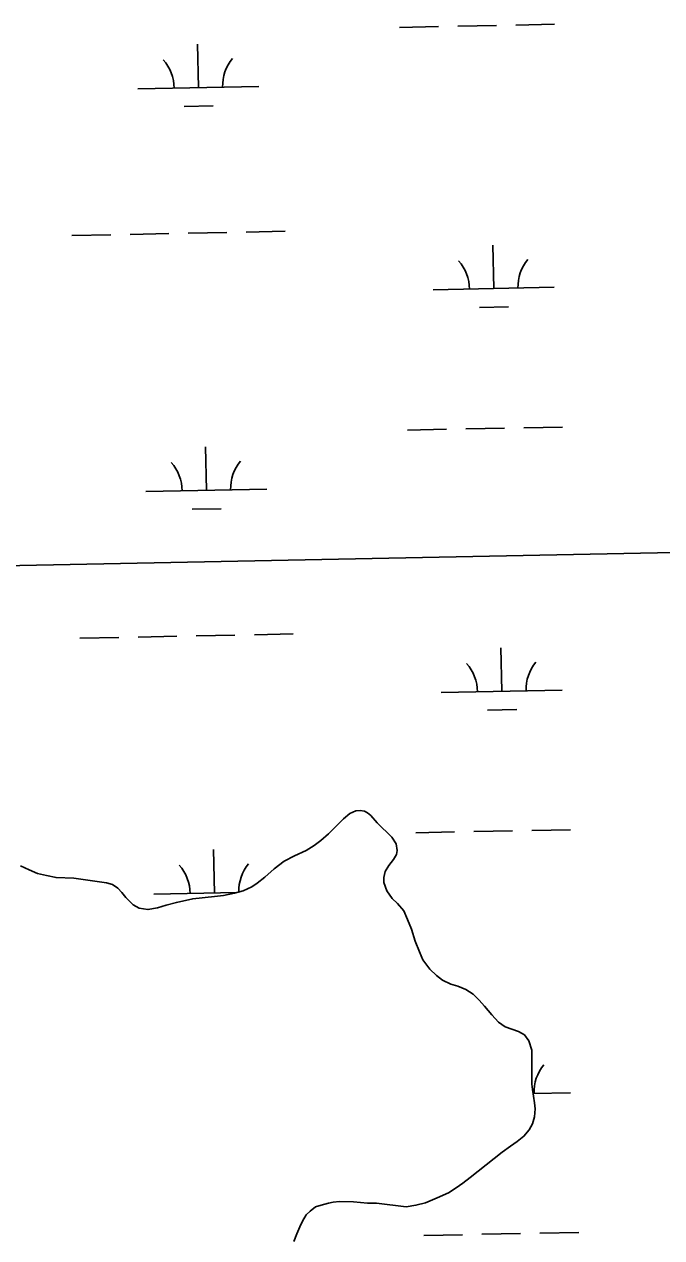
# Model space of a CAD drawing. Extents: x 3989314 to 4027622, y 243956 to 270014.
# Drawn here: x 4005715 to 4006242, y 255141 to 256143 of the extents above; entities that cross this region are included whole.
import ezdxf

# ---------------------------------------------------------------- set-up
doc = ezdxf.new("R2010")
doc.units = 0
for name, color, linetype in [('V-GRID-MAJR', 7, 'Continuous'), ('V-TOPO-SHOR', 7, 'Continuous'), ('V-WETL-SWMP', 7, 'Continuous')]:
    doc.layers.add(name, color=color, linetype=linetype)

msp = doc.modelspace()

# ---------------------------------------------------------------- linework, layer by layer
at = {"layer": 'V-GRID-MAJR'}
msp.add_spline([(3993497.6, 255455.7), (3998815.3, 255559.8), (4004133, 255664.6), (4009450.7, 255770.2), (4014768.4, 255876.5), (4020086, 255983.7), (4025403.7, 256091.6)], degree=3, dxfattribs=at)
at = {"layer": 'V-TOPO-SHOR'}
for points in [[(4005854.4, 255420.6), (4005872.4, 255422.4), (4005879.7, 255423.3), (4005888.7, 255425.1), (4005895.9, 255427), (4005903.2, 255430.5), (4005907.5, 255433.5), (4005913.8, 255438.5), (4005921.6, 255445.4), (4005929.9, 255451.6), (4005938.3, 255456.1), (4005947.9, 255460.3), (4005954.7, 255464.5), (4005960, 255468.8), (4005966.3, 255474.2), (4005978.8, 255486.7), (4005984.1, 255490.9), (4005989.1, 255493.1), (4005992.5, 255493.5), (4005996, 255492.9), (4005998.6, 255491.6), (4006001.3, 255489.2), (4006006.5, 255483.3), (4006018.7, 255471.4), (4006022.2, 255466), (4006023.2, 255460.5), (4006022.6, 255457), (4006020.1, 255453.1), (4006016.2, 255448.1), (4006013.2, 255443.1), (4006012.2, 255438.2), (4006012.2, 255433.9), (4006014.5, 255427), (4006019, 255420.9), (4006023.3, 255416.7), (4006028.6, 255410.6), (4006031.7, 255403.4), (4006034.8, 255395.4), (4006038, 255385.4), (4006041.4, 255376.6), (4006044.4, 255370.2), (4006050.1, 255362.5), (4006055.6, 255357.3), (4006060.5, 255353.3), (4006067.5, 255350.1), (4006073.1, 255348.3), (4006079.8, 255345.7), (4006085.8, 255341.7), (4006090.7, 255336.8), (4006095.1, 255331.9), (4006101.2, 255324.6), (4006106.7, 255318.7), (4006112.2, 255314.9), (4006123.2, 255310.9), (4006128.1, 255308.2), (4006131.8, 255303.1), (4006134.4, 255295.5)], [(4005854.4, 255420.6), (4005840.9, 255417.6), (4005832.5, 255415.3), (4005825.2, 255413), (4005817.3, 255411.6), (4005810.1, 255412.7), (4005805.2, 255415.6), (4005799.1, 255421.5), (4005795.7, 255425.8), (4005792.4, 255429.4), (4005788.1, 255432.2), (4005783.2, 255433.8), (4005756.2, 255437.7), (4005741.5, 255438.1), (4005733.7, 255439.7), (4005726.2, 255441.5), (4005719.2, 255444.4), (4005712.2, 255447.7)], [(4006134.4, 255295.5), (4006134.4, 255267.4), (4006134.7, 255263), (4006136.5, 255251.9), (4006137.1, 255247.1), (4006136.6, 255240.5), (4006134.9, 255234.7), (4006132.2, 255229.6), (4006127.7, 255224.4), (4006122.1, 255220.1), (4006116.6, 255216.3), (4006109.7, 255211.2), (4006083.3, 255190.4), (4006077.4, 255185.6), (4006071.9, 255181.9), (4006065.4, 255177.7), (4006056.1, 255173.5), (4006046.4, 255169.5), (4006038.6, 255167.4), (4006030.6, 255166.1), (4006006, 255169), (4005998.7, 255169), (4005992.7, 255169.7), (4005987, 255170.1), (4005975.6, 255170.6), (4005970.3, 255170), (4005966.3, 255169.2), (4005960.3, 255167.5), (4005955.8, 255166), (4005951.2, 255162.5), (4005947.9, 255159.4), (4005944.9, 255154.4), (4005942.7, 255149.6), (4005940.4, 255143.9), (4005937.9, 255137.5)]]:
    msp.add_lwpolyline(points, dxfattribs=at)
at = {"layer": 'V-WETL-SWMP'}
for p, q in [((4006025.1, 256140.3), (4006057.1, 256140.9)), ((4006073.1, 256141.2), (4006105.1, 256141.9)), ((4006121.1, 256142.2), (4006153.1, 256142.8)), ((4005859, 256090.5), (4005858.3, 256126.5)), ((4005809, 256089.5), (4005909, 256091.5)), ((4005847.3, 256074.9), (4005871.3, 256075.4)), ((4005754.6, 255968.4), (4005786.6, 255969)), ((4005802.6, 255969.3), (4005834.5, 255970)), ((4005850.5, 255970.3), (4005882.5, 255970.9)), ((4005898.5, 255971.2), (4005930.5, 255971.9)), ((4006102.8, 255924.6), (4006102.1, 255960.5)), ((4006052.8, 255923.6), (4006152.8, 255925.6)), ((4006091.1, 255908.9), (4006115.1, 255909.4)), ((4006031.7, 255807.7), (4006063.7, 255808.3)), ((4006079.7, 255808.6), (4006111.7, 255809.3)), ((4006127.7, 255809.6), (4006159.7, 255810.2)), ((4005865.6, 255757.9), (4005864.9, 255793.9)), ((4005815.6, 255756.9), (4005915.6, 255758.9)), ((4005853.9, 255742.3), (4005877.9, 255742.7)), ((4005761.2, 255635.8), (4005793.2, 255636.4)), ((4005809.2, 255636.7), (4005841.2, 255637.4)), ((4005857.2, 255637.7), (4005889.2, 255638.3)), ((4005905.2, 255638.6), (4005937.2, 255639.3)), ((4006109.4, 255591.9), (4006108.7, 255627.9)), ((4006059.5, 255590.9), (4006159.4, 255592.9)), ((4006097.8, 255576.3), (4006121.8, 255576.8)), ((4006038.4, 255475.1), (4006070.3, 255475.7)), ((4006086.3, 255476), (4006118.3, 255476.7)), ((4006134.3, 255477), (4006166.3, 255477.6)), ((4005872.3, 255425.3), (4005871.5, 255461.3)), ((4005822.3, 255424.3), (4005890.9, 255425.7)), ((4006135.2, 255259.7), (4006166.1, 255260.3)), ((4006141, 255144.4), (4006173, 255145)), ((4006045, 255142.5), (4006077, 255143.1)), ((4006093, 255143.4), (4006125, 255144.1))]:
    msp.add_line(p, q, dxfattribs=at)
for points in [[(4005951.2, 255162.5), (4005955.8, 255166), (4005960.3, 255167.5), (4005966.3, 255169.2), (4005970.3, 255170), (4005975.6, 255170.6), (4005987, 255170.1), (4005992.7, 255169.7), (4005998.7, 255169), (4006006, 255169), (4006030.6, 255166.1), (4006038.6, 255167.4), (4006046.4, 255169.5), (4006056.1, 255173.5), (4006065.4, 255177.7), (4006071.9, 255181.9), (4006077.4, 255185.6), (4006083.3, 255190.4), (4006109.7, 255211.2), (4006116.6, 255216.3), (4006122.1, 255220.1), (4006127.7, 255224.4), (4006132.2, 255229.6), (4006134.9, 255234.7), (4006136.6, 255240.5), (4006137.1, 255247.1), (4006136.5, 255251.9), (4006134.7, 255263), (4006134.4, 255267.4), (4006134.4, 255295.5), (4006131.8, 255303.1), (4006128.1, 255308.2), (4006123.2, 255310.9), (4006112.2, 255314.9), (4006106.7, 255318.7), (4006101.2, 255324.6), (4006095.1, 255331.9), (4006090.7, 255336.8), (4006085.8, 255341.7), (4006079.8, 255345.7), (4006073.1, 255348.3), (4006067.5, 255350.1), (4006060.5, 255353.3), (4006055.6, 255357.3), (4006050.1, 255362.5), (4006044.4, 255370.2), (4006041.4, 255376.6), (4006038, 255385.4), (4006034.8, 255395.4), (4006031.7, 255403.4), (4006028.6, 255410.6), (4006023.3, 255416.7), (4006019, 255420.9), (4006014.5, 255427), (4006012.2, 255433.9), (4006012.2, 255438.2), (4006013.2, 255443.1), (4006016.2, 255448.1), (4006020.1, 255453.1), (4006022.6, 255457), (4006023.2, 255460.5), (4006022.2, 255466), (4006018.7, 255471.4), (4006006.5, 255483.3), (4006001.3, 255489.2), (4005998.6, 255491.6), (4005996, 255492.9), (4005992.5, 255493.5), (4005989.1, 255493.1), (4005984.1, 255490.9), (4005978.8, 255486.7), (4005966.3, 255474.2), (4005960, 255468.8), (4005954.7, 255464.5), (4005947.9, 255460.3), (4005938.3, 255456.1), (4005929.9, 255451.6), (4005921.6, 255445.4), (4005913.8, 255438.5), (4005907.5, 255433.5), (4005903.2, 255430.5), (4005895.9, 255427), (4005888.7, 255425.1), (4005879.7, 255423.3), (4005872.4, 255422.4), (4005854.4, 255420.6), (4005840.9, 255417.6), (4005832.5, 255415.3), (4005825.2, 255413), (4005817.3, 255411.6), (4005810.1, 255412.7), (4005805.2, 255415.6), (4005799.1, 255421.5), (4005795.7, 255425.8), (4005792.4, 255429.4), (4005788.1, 255432.2), (4005783.2, 255433.8), (4005756.2, 255437.7), (4005741.5, 255438.1), (4005733.7, 255439.7), (4005726.2, 255441.5)], [(4005726.2, 255441.5), (4005719.2, 255444.4), (4005712.2, 255447.7)], [(4005937.9, 255137.5), (4005940.4, 255143.9), (4005942.7, 255149.6), (4005944.9, 255154.4), (4005947.9, 255159.4), (4005951.2, 255162.5)]]:
    msp.add_lwpolyline(points, dxfattribs=at)
for centre, start, end in [((4005803.8, 256089.9), 0.3699, 41.9135), ((4005914.2, 256092.1), 140.3699, 181.9135), ((4006047.6, 255923.9), 0.3699, 41.9135), ((4006158, 255926.1), 140.3699, 181.9135), ((4005810.4, 255757.3), 0.3699, 41.9135), ((4005920.8, 255759.5), 140.3699, 181.9135), ((4006164.7, 255593.5), 140.3699, 181.9135), ((4006054.2, 255591.3), 0.3699, 41.9135), ((4005817, 255424.7), 0.3699, 41.9135), ((4005927.5, 255426.9), 140.3699, 181.3806), ((4006171.3, 255260.9), 140.3699, 181.9135)]:
    msp.add_arc(centre, 35.2, start, end, dxfattribs=at)

doc.saveas('drawing.dxf')
